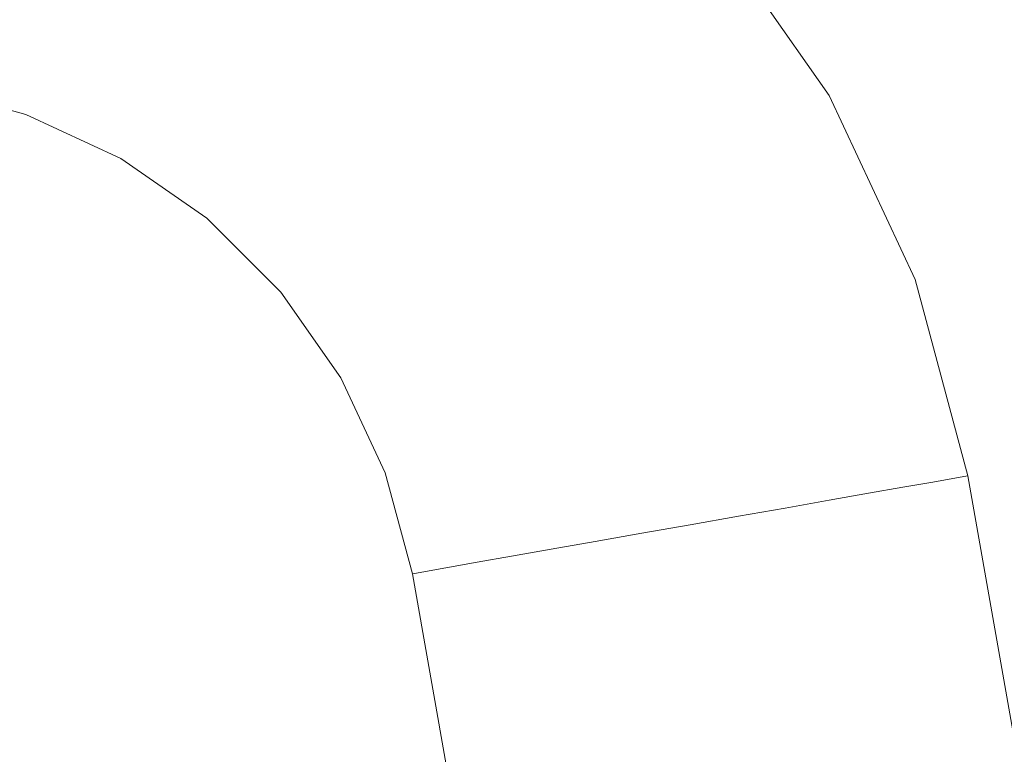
# Model space of a CAD drawing. Header units: millimetres. Extents: x -30280 to 309309, y -17460 to 4378.
# Tile 793 of 1056: x 249905 to 249933, y -13039 to -13019. Entities that reach past the tile are written whole.
import ezdxf

# ---------------------------------------------------------------- set-up
doc = ezdxf.new("R2010")
doc.units = ezdxf.units.MM
doc.header["$MEASUREMENT"] = 0
doc.linetypes.add('Wipeout_Contour', pattern=[1000, 0, -1000])
for name, color, linetype in [('Nuevo_08_E_Envans secs', 7, 'Continuous'), ('Nuevo_09_EI_Mobiliari general', 7, 'Continuous'), ('Nuevo_Ventanas Archicad', 7, 'Continuous')]:
    doc.layers.add(name, color=color, linetype=linetype)
doc.layers.add('Nuevo_09_EI_Mobiliari general_Pluma_Nº__1', color=7, linetype='Continuous', lineweight=5)

# ---------------------------------------------------------------- blocks, each defined once
blk = doc.blocks.new('Elem Sección_541_6', base_point=(235890.588, -13459.976))
at = {"color": 254, "linetype": 'Wipeout_Contour', "lineweight": 0, "ltscale": 1517989.291840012}
blk.add_wipeout([(248979.884, -11359.976), (254508.641, -11359.976), (254508.641, -13457.976), (254654.197, -13457.976), (254654.197, -11012.976), (248979.884, -11012.976)], dxfattribs=at).dxf.layer = 'Nuevo_08_E_Envans secs'
blk = doc.blocks.new('Elem Sección_543_6', base_point=(235890.588, -13459.976))
at = {"color": 254, "linetype": 'Wipeout_Contour', "lineweight": 0, "ltscale": 31165908.05935061}
blk.add_wipeout([(253368.641, -11399.976), (248979.884, -11399.976), (248979.884, -13305.666), (249022.416, -13068.118), (249023.053, -13065.78), (249026.984, -13043.488), (249005.387, -13043.488), (249005.387, -12987.919), (249005.459, -12987.919), (249019.024, -12561.809), (249441.751, -12561.809), (249455.316, -12987.919), (249455.387, -12987.919), (249455.387, -13043.488), (249433.791, -13043.488), (249437.722, -13065.78), (249438.358, -13068.118), (249480.387, -13302.855), (249522.416, -13068.119), (249523.053, -13065.78), (249526.984, -13043.488), (249505.387, -13043.488), (249505.387, -12987.919), (249505.459, -12987.919), (249519.024, -12561.809), (249941.751, -12561.809), (249955.316, -12987.919), (249955.387, -12987.919), (249955.387, -13043.488), (249933.791, -13043.488), (249937.722, -13065.78), (249938.358, -13068.119), (249980.387, -13302.855), (250022.416, -13068.119), (250023.053, -13065.78), (250026.984, -13043.488), (250005.387, -13043.488), (250005.387, -12987.919), (250005.459, -12987.919), (250019.024, -12561.81), (250441.751, -12561.81), (250455.316, -12987.919), (250455.387, -12987.919), (250455.387, -13043.488), (250433.791, -13043.488), (250437.722, -13065.78), (250438.358, -13068.119), (250480.387, -13302.855), (250522.416, -13068.119), (250523.053, -13065.78), (250526.984, -13043.488), (250505.387, -13043.488), (250505.387, -12987.919), (250505.459, -12987.919), (250519.024, -12561.81), (250941.751, -12561.81), (250955.316, -12987.919), (250955.387, -12987.919), (250955.387, -13043.488), (250933.791, -13043.488), (250937.722, -13065.78), (250938.358, -13068.119), (250980.387, -13302.855), (251022.416, -13068.119), (251023.053, -13065.78), (251026.984, -13043.488), (251005.387, -13043.488), (251005.387, -12987.919), (251005.459, -12987.919), (251019.024, -12561.81), (251441.751, -12561.81), (251455.316, -12987.919), (251455.387, -12987.919), (251455.387, -13043.488), (251433.791, -13043.488), (251437.722, -13065.78), (251438.358, -13068.119), (251480.387, -13302.855), (251522.416, -13068.119), (251523.053, -13065.78), (251526.984, -13043.488), (251505.387, -13043.488), (251505.387, -12987.919), (251505.459, -12987.919), (251519.024, -12561.81), (251941.751, -12561.81), (251955.316, -12987.919), (251955.387, -12987.919), (251955.387, -13043.488), (251933.791, -13043.488), (251937.722, -13065.78), (251938.358, -13068.119), (251980.387, -13302.855), (252022.416, -13068.119), (252023.053, -13065.78), (252026.984, -13043.488), (252005.387, -13043.488), (252005.387, -12987.919), (252005.459, -12987.919), (252019.024, -12561.81), (252441.751, -12561.81), (252455.316, -12987.919), (252455.387, -12987.919), (252455.387, -13043.488), (252433.791, -13043.488), (252437.722, -13065.78), (252438.358, -13068.119), (252480.387, -13302.855), (252522.416, -13068.119), (252523.053, -13065.78), (252526.984, -13043.488), (252505.387, -13043.488), (252505.387, -12987.919), (252505.459, -12987.919), (252519.024, -12561.81), (252941.751, -12561.81), (252955.316, -12987.919), (252955.387, -12987.919), (252955.387, -13043.488), (252933.791, -13043.488), (252937.722, -13065.78), (252938.358, -13068.119), (252999.567, -13409.976), (253368.641, -13409.976)], dxfattribs=at).dxf.layer = 'Nuevo_Ventanas Archicad'
blk = doc.blocks.new('Elem Sección_575_6', base_point=(235890.588, -13459.976))
at = {"color": 254, "linetype": 'Wipeout_Contour', "lineweight": 0, "ltscale": 9752827.254525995}
blk.add_wipeout([(249544.853, -13034.287), (249543.278, -13043.221), (249543.407, -13043.221), (249543.735, -13043.071), (249549.285, -13041.62), (249554.944, -13041.147), (249554.944, -13041.12), (249730.387, -13041.603), (249823.63, -13041.346), (249905.831, -13041.12), (249905.831, -13041.147), (249911.49, -13041.62), (249917.04, -13043.071), (249917.368, -13043.221), (249917.497, -13043.221), (249915.922, -13034.287), (249915.153, -13031.419), (249913.897, -13028.729), (249912.191, -13026.298), (249910.089, -13024.201), (249907.654, -13022.502), (249904.961, -13021.252), (249902.091, -13020.49), (249899.133, -13020.239), (249899.133, -13020.217), (249743.579, -13020.652), (249743.579, -13020.725), (249730.387, -13020.689), (249717.196, -13020.725), (249717.196, -13020.652), (249561.642, -13020.217), (249561.642, -13020.239), (249558.684, -13020.49), (249555.814, -13021.252), (249553.12, -13022.502), (249550.685, -13024.201), (249548.583, -13026.298), (249546.878, -13028.729), (249545.622, -13031.419)], dxfattribs=at).dxf.layer = 'Nuevo_09_EI_Mobiliari general'
at = {"color": 254, "linetype": 'Wipeout_Contour', "lineweight": 0, "ltscale": 2502698.852213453}
blk.add_wipeout([(249955.387, -13007.674), (249913.566, -13007.674), (249915.63, -13008.632), (249920.357, -13011.93), (249924.437, -13016.001), (249927.747, -13020.719), (249930.186, -13025.942), (249931.679, -13031.509), (249933.744, -13043.221), (249955.387, -13043.221)], dxfattribs=at).dxf.layer = 'Nuevo_09_EI_Mobiliari general'
at = {"color": 254, "linetype": 'Wipeout_Contour', "lineweight": 0, "ltscale": 1001201.294196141}
blk.add_wipeout([(249980.387, -13345.819), (249925.168, -13032.657), (249923.8, -13032.898), (249980.387, -13353.819)], dxfattribs=at).dxf.layer = 'Nuevo_09_EI_Mobiliari general'
at = {"color": 254, "linetype": 'Wipeout_Contour', "lineweight": 0, "ltscale": 1001197.6310739}
blk.add_wipeout([(249980.387, -13353.819), (249923.8, -13032.898), (249922.432, -13033.139), (249978.977, -13353.819)], dxfattribs=at).dxf.layer = 'Nuevo_09_EI_Mobiliari general'
at = {"color": 254, "linetype": 'Wipeout_Contour', "lineweight": 0, "ltscale": 1001192.19044396}
blk.add_wipeout([(249978.977, -13353.819), (249922.432, -13033.139), (249921.106, -13033.373), (249977.609, -13353.819)], dxfattribs=at).dxf.layer = 'Nuevo_09_EI_Mobiliari general'
at = {"color": 254, "linetype": 'Wipeout_Contour', "lineweight": 0, "ltscale": 1001186.999032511}
blk.add_wipeout([(249977.609, -13353.819), (249921.106, -13033.373), (249919.861, -13033.593), (249976.326, -13353.819)], dxfattribs=at).dxf.layer = 'Nuevo_09_EI_Mobiliari general'
at = {"color": 254, "linetype": 'Wipeout_Contour', "lineweight": 0, "ltscale": 1001182.214577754}
blk.add_wipeout([(249919.861, -13033.593), (249918.736, -13033.791), (249975.166, -13353.819), (249976.326, -13353.819)], dxfattribs=at).dxf.layer = 'Nuevo_09_EI_Mobiliari general'
at = {"color": 254, "linetype": 'Wipeout_Contour', "lineweight": 0, "ltscale": 1001177.982440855}
blk.add_wipeout([(249918.736, -13033.791), (249917.765, -13033.962), (249974.164, -13353.819), (249975.166, -13353.819)], dxfattribs=at).dxf.layer = 'Nuevo_09_EI_Mobiliari general'
at = {"color": 254, "linetype": 'Wipeout_Contour', "lineweight": 0, "ltscale": 1001174.431246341}
blk.add_wipeout([(249974.164, -13353.819), (249917.765, -13033.962), (249916.977, -13034.101), (249973.352, -13353.819)], dxfattribs=at).dxf.layer = 'Nuevo_09_EI_Mobiliari general'
at = {"color": 254, "linetype": 'Wipeout_Contour', "lineweight": 0, "ltscale": 1001171.66888103}
blk.add_wipeout([(249916.977, -13034.101), (249916.397, -13034.203), (249972.754, -13353.819), (249973.352, -13353.819)], dxfattribs=at).dxf.layer = 'Nuevo_09_EI_Mobiliari general'
at = {"color": 254, "linetype": 'Wipeout_Contour', "lineweight": 0, "ltscale": 1001169.779231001}
blk.add_wipeout([(249972.754, -13353.819), (249916.397, -13034.203), (249916.042, -13034.266), (249972.387, -13353.819)], dxfattribs=at).dxf.layer = 'Nuevo_09_EI_Mobiliari general'
at = {"color": 254, "linetype": 'Wipeout_Contour', "lineweight": 0, "ltscale": 1001168.819771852}
blk.add_wipeout([(249916.042, -13034.266), (249915.922, -13034.287), (249972.264, -13353.819), (249972.387, -13353.819)], dxfattribs=at).dxf.layer = 'Nuevo_09_EI_Mobiliari general'
at = {"color": 254, "linetype": 'Wipeout_Contour', "lineweight": 0, "ltscale": 1001210.993019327}
blk.add_wipeout([(249931.559, -13031.53), (249980.387, -13308.449), (249980.387, -13307.749), (249931.679, -13031.509)], dxfattribs=at).dxf.layer = 'Nuevo_09_EI_Mobiliari general'
at = {"color": 254, "linetype": 'Wipeout_Contour', "lineweight": 0, "ltscale": 1001210.665586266}
blk.add_wipeout([(249931.559, -13031.53), (249931.204, -13031.593), (249980.387, -13310.527), (249980.387, -13308.449)], dxfattribs=at).dxf.layer = 'Nuevo_09_EI_Mobiliari general'
at = {"color": 254, "linetype": 'Wipeout_Contour', "lineweight": 0, "ltscale": 1001210.025942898}
blk.add_wipeout([(249980.387, -13310.527), (249931.204, -13031.593), (249930.623, -13031.695), (249980.387, -13313.921)], dxfattribs=at).dxf.layer = 'Nuevo_09_EI_Mobiliari general'
at = {"color": 254, "linetype": 'Wipeout_Contour', "lineweight": 0, "ltscale": 1001080.938135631}
blk.add_wipeout([(249930.072, -13025.983), (249931.559, -13031.53), (249931.679, -13031.509), (249930.186, -13025.942)], dxfattribs=at).dxf.layer = 'Nuevo_09_EI_Mobiliari general'
at = {"color": 254, "linetype": 'Wipeout_Contour', "lineweight": 0, "ltscale": 1001209.093651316}
blk.add_wipeout([(249930.623, -13031.695), (249929.836, -13031.834), (249980.387, -13318.527), (249980.387, -13313.921)], dxfattribs=at).dxf.layer = 'Nuevo_09_EI_Mobiliari general'
at = {"color": 254, "linetype": 'Wipeout_Contour', "lineweight": 0, "ltscale": 1001071.979579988}
blk.add_wipeout([(249927.642, -13020.78), (249930.072, -13025.983), (249930.186, -13025.942), (249927.747, -13020.719)], dxfattribs=at).dxf.layer = 'Nuevo_09_EI_Mobiliari general'
at = {"color": 254, "linetype": 'Wipeout_Contour', "lineweight": 0, "ltscale": 1001207.897179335}
blk.add_wipeout([(249928.864, -13032.005), (249980.387, -13324.206), (249980.387, -13318.527), (249929.836, -13031.834)], dxfattribs=at).dxf.layer = 'Nuevo_09_EI_Mobiliari general'
at = {"color": 254, "linetype": 'Wipeout_Contour', "lineweight": 0, "ltscale": 1001059.486471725}
blk.add_wipeout([(249924.344, -13016.079), (249927.642, -13020.78), (249927.747, -13020.719), (249924.437, -13016.001)], dxfattribs=at).dxf.layer = 'Nuevo_09_EI_Mobiliari general'
at = {"color": 254, "linetype": 'Wipeout_Contour', "lineweight": 0, "ltscale": 1001080.029803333}
blk.add_wipeout([(249930.072, -13025.983), (249929.733, -13026.107), (249931.204, -13031.593), (249931.559, -13031.53)], dxfattribs=at).dxf.layer = 'Nuevo_09_EI_Mobiliari general'
at = {"color": 254, "linetype": 'Wipeout_Contour', "lineweight": 0, "ltscale": 1001206.472987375}
blk.add_wipeout([(249980.387, -13324.206), (249928.864, -13032.005), (249927.74, -13032.203), (249980.387, -13330.784)], dxfattribs=at).dxf.layer = 'Nuevo_09_EI_Mobiliari general'
at = {"layer": 'Nuevo_09_EI_Mobiliari general_Pluma_Nº__1', "color": 7, "linetype": 'Continuous', "lineweight": 5}
blk.add_line((249931.679, -13031.509), (249931.559, -13031.53), dxfattribs=at)
at = {"color": 254, "linetype": 'Wipeout_Contour', "lineweight": 0, "ltscale": 1001071.137519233}
blk.add_wipeout([(249927.642, -13020.78), (249927.33, -13020.961), (249929.733, -13026.107), (249930.072, -13025.983)], dxfattribs=at).dxf.layer = 'Nuevo_09_EI_Mobiliari general'
at = {"color": 254, "linetype": 'Wipeout_Contour', "lineweight": 0, "ltscale": 1001204.864454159}
blk.add_wipeout([(249927.74, -13032.203), (249926.495, -13032.423), (249980.387, -13338.062), (249980.387, -13330.784)], dxfattribs=at).dxf.layer = 'Nuevo_09_EI_Mobiliari general'
at = {"color": 254, "linetype": 'Wipeout_Contour', "lineweight": 0, "ltscale": 1001058.736237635}
blk.add_wipeout([(249924.344, -13016.079), (249924.068, -13016.311), (249927.33, -13020.961), (249927.642, -13020.78)], dxfattribs=at).dxf.layer = 'Nuevo_09_EI_Mobiliari general'
at = {"color": 254, "linetype": 'Wipeout_Contour', "lineweight": 0, "ltscale": 1001078.233730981}
blk.add_wipeout([(249929.733, -13026.107), (249929.179, -13026.309), (249930.623, -13031.695), (249931.204, -13031.593)], dxfattribs=at).dxf.layer = 'Nuevo_09_EI_Mobiliari general'
at = {"color": 254, "linetype": 'Wipeout_Contour', "lineweight": 0, "ltscale": 1001203.120513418}
blk.add_wipeout([(249925.168, -13032.657), (249980.387, -13345.819), (249980.387, -13338.062), (249926.495, -13032.423)], dxfattribs=at).dxf.layer = 'Nuevo_09_EI_Mobiliari general'
at = {"layer": 'Nuevo_09_EI_Mobiliari general_Pluma_Nº__1', "color": 7, "linetype": 'Continuous', "lineweight": 5}
for p, q in [((249931.559, -13031.53), (249931.204, -13031.593)), ((249980.387, -13307.749), (249931.679, -13031.509))]:
    blk.add_line(p, q, dxfattribs=at)
at = {"color": 254, "linetype": 'Wipeout_Contour', "lineweight": 0, "ltscale": 1001069.471637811}
blk.add_wipeout([(249927.33, -13020.961), (249926.82, -13021.256), (249929.179, -13026.309), (249929.733, -13026.107)], dxfattribs=at).dxf.layer = 'Nuevo_09_EI_Mobiliari general'
at = {"color": 254, "linetype": 'Wipeout_Contour', "lineweight": 0, "ltscale": 1001057.251099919}
blk.add_wipeout([(249924.068, -13016.311), (249923.617, -13016.691), (249926.82, -13021.256), (249927.33, -13020.961)], dxfattribs=at).dxf.layer = 'Nuevo_09_EI_Mobiliari general'
at = {"color": 254, "linetype": 'Wipeout_Contour', "lineweight": 0, "ltscale": 1001075.605000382}
blk.add_wipeout([(249929.179, -13026.309), (249928.427, -13026.582), (249929.836, -13031.834), (249930.623, -13031.695)], dxfattribs=at).dxf.layer = 'Nuevo_09_EI_Mobiliari general'
at = {"layer": 'Nuevo_09_EI_Mobiliari general_Pluma_Nº__1', "color": 7, "linetype": 'Continuous', "lineweight": 5}
for p, q in [((249931.679, -13031.509), (249930.186, -13025.942)), ((249931.204, -13031.593), (249930.623, -13031.695))]:
    blk.add_line(p, q, dxfattribs=at)
at = {"color": 254, "linetype": 'Wipeout_Contour', "lineweight": 0, "ltscale": 1001067.032888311}
blk.add_wipeout([(249926.82, -13021.256), (249926.127, -13021.656), (249928.427, -13026.582), (249929.179, -13026.309)], dxfattribs=at).dxf.layer = 'Nuevo_09_EI_Mobiliari general'
at = {"color": 254, "linetype": 'Wipeout_Contour', "lineweight": 0, "ltscale": 1001055.076441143}
blk.add_wipeout([(249923.617, -13016.691), (249923.005, -13017.205), (249926.127, -13021.656), (249926.82, -13021.256)], dxfattribs=at).dxf.layer = 'Nuevo_09_EI_Mobiliari general'
at = {"color": 254, "linetype": 'Wipeout_Contour', "lineweight": 0, "ltscale": 1001072.223827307}
blk.add_wipeout([(249927.501, -13026.92), (249928.864, -13032.005), (249929.836, -13031.834), (249928.427, -13026.582)], dxfattribs=at).dxf.layer = 'Nuevo_09_EI_Mobiliari general'
at = {"layer": 'Nuevo_09_EI_Mobiliari general_Pluma_Nº__1', "color": 7, "linetype": 'Continuous', "lineweight": 5}
blk.add_line((249930.623, -13031.695), (249929.836, -13031.834), dxfattribs=at)
at = {"color": 254, "linetype": 'Wipeout_Contour', "lineweight": 0, "ltscale": 1001063.895636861}
blk.add_wipeout([(249925.274, -13022.15), (249927.501, -13026.92), (249928.427, -13026.582), (249926.127, -13021.656)], dxfattribs=at).dxf.layer = 'Nuevo_09_EI_Mobiliari general'
at = {"layer": 'Nuevo_09_EI_Mobiliari general_Pluma_Nº__1', "color": 7, "linetype": 'Continuous', "lineweight": 5}
blk.add_line((249930.186, -13025.942), (249927.747, -13020.719), dxfattribs=at)
at = {"color": 254, "linetype": 'Wipeout_Contour', "lineweight": 0, "ltscale": 1001052.278556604}
blk.add_wipeout([(249922.25, -13017.84), (249925.274, -13022.15), (249926.127, -13021.656), (249923.005, -13017.205)], dxfattribs=at).dxf.layer = 'Nuevo_09_EI_Mobiliari general'
at = {"color": 254, "linetype": 'Wipeout_Contour', "lineweight": 0, "ltscale": 1001068.193185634}
blk.add_wipeout([(249927.501, -13026.92), (249926.428, -13027.311), (249927.74, -13032.203), (249928.864, -13032.005)], dxfattribs=at).dxf.layer = 'Nuevo_09_EI_Mobiliari general'
at = {"layer": 'Nuevo_09_EI_Mobiliari general_Pluma_Nº__1', "color": 7, "linetype": 'Continuous', "lineweight": 5}
blk.add_line((249929.836, -13031.834), (249928.864, -13032.005), dxfattribs=at)
at = {"color": 254, "linetype": 'Wipeout_Contour', "lineweight": 0, "ltscale": 1001060.155416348}
blk.add_wipeout([(249925.274, -13022.15), (249924.285, -13022.722), (249926.428, -13027.311), (249927.501, -13026.92)], dxfattribs=at).dxf.layer = 'Nuevo_09_EI_Mobiliari general'
at = {"color": 254, "linetype": 'Wipeout_Contour', "lineweight": 0, "ltscale": 1001048.942640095}
blk.add_wipeout([(249922.25, -13017.84), (249921.376, -13018.575), (249924.285, -13022.722), (249925.274, -13022.15)], dxfattribs=at).dxf.layer = 'Nuevo_09_EI_Mobiliari general'
at = {"color": 254, "linetype": 'Wipeout_Contour', "lineweight": 0, "ltscale": 1001063.635711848}
blk.add_wipeout([(249926.428, -13027.311), (249925.24, -13027.744), (249926.495, -13032.423), (249927.74, -13032.203)], dxfattribs=at).dxf.layer = 'Nuevo_09_EI_Mobiliari general'
at = {"layer": 'Nuevo_09_EI_Mobiliari general_Pluma_Nº__1', "color": 7, "linetype": 'Continuous', "lineweight": 5}
for p, q in [((249927.747, -13020.719), (249924.437, -13016.001)), ((249928.864, -13032.005), (249927.74, -13032.203))]:
    blk.add_line(p, q, dxfattribs=at)
at = {"color": 254, "linetype": 'Wipeout_Contour', "lineweight": 0, "ltscale": 1001034.89790866}
blk.add_wipeout([(249918.523, -13014.122), (249917.79, -13014.998), (249921.376, -13018.575), (249922.25, -13017.84)], dxfattribs=at).dxf.layer = 'Nuevo_09_EI_Mobiliari general'
at = {"color": 254, "linetype": 'Wipeout_Contour', "lineweight": 0, "ltscale": 1001055.926031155}
blk.add_wipeout([(249924.285, -13022.722), (249923.191, -13023.354), (249925.24, -13027.744), (249926.428, -13027.311)], dxfattribs=at).dxf.layer = 'Nuevo_09_EI_Mobiliari general'
at = {"color": 254, "linetype": 'Wipeout_Contour', "lineweight": 0, "ltscale": 1001045.170194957}
blk.add_wipeout([(249921.376, -13018.575), (249920.409, -13019.388), (249923.191, -13023.354), (249924.285, -13022.722)], dxfattribs=at).dxf.layer = 'Nuevo_09_EI_Mobiliari general'
at = {"color": 254, "linetype": 'Wipeout_Contour', "lineweight": 0, "ltscale": 1001058.689997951}
blk.add_wipeout([(249925.24, -13027.744), (249923.975, -13028.205), (249925.168, -13032.657), (249926.495, -13032.423)], dxfattribs=at).dxf.layer = 'Nuevo_09_EI_Mobiliari general'
at = {"layer": 'Nuevo_09_EI_Mobiliari general_Pluma_Nº__1', "color": 7, "linetype": 'Continuous', "lineweight": 5}
blk.add_line((249927.74, -13032.203), (249926.495, -13032.423), dxfattribs=at)
at = {"color": 254, "linetype": 'Wipeout_Contour', "lineweight": 0, "ltscale": 1001031.697438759}
blk.add_wipeout([(249917.79, -13014.998), (249916.979, -13015.967), (249920.409, -13019.388), (249921.376, -13018.575)], dxfattribs=at).dxf.layer = 'Nuevo_09_EI_Mobiliari general'
at = {"color": 254, "linetype": 'Wipeout_Contour', "lineweight": 0, "ltscale": 1001051.336104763}
blk.add_wipeout([(249923.191, -13023.354), (249922.025, -13024.029), (249923.975, -13028.205), (249925.24, -13027.744)], dxfattribs=at).dxf.layer = 'Nuevo_09_EI_Mobiliari general'
at = {"color": 254, "linetype": 'Wipeout_Contour', "lineweight": 0, "ltscale": 1001041.075948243}
blk.add_wipeout([(249920.409, -13019.388), (249919.378, -13020.255), (249922.025, -13024.029), (249923.191, -13023.354)], dxfattribs=at).dxf.layer = 'Nuevo_09_EI_Mobiliari general'
at = {"color": 254, "linetype": 'Wipeout_Contour', "lineweight": 0, "ltscale": 1001053.506390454}
blk.add_wipeout([(249923.975, -13028.205), (249922.669, -13028.68), (249923.8, -13032.898), (249925.168, -13032.657)], dxfattribs=at).dxf.layer = 'Nuevo_09_EI_Mobiliari general'
at = {"layer": 'Nuevo_09_EI_Mobiliari general_Pluma_Nº__1', "color": 7, "linetype": 'Continuous', "lineweight": 5}
blk.add_line((249926.495, -13032.423), (249925.168, -13032.657), dxfattribs=at)
at = {"color": 254, "linetype": 'Wipeout_Contour', "lineweight": 0, "ltscale": 1001028.223734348}
blk.add_wipeout([(249916.979, -13015.967), (249916.115, -13017), (249919.378, -13020.255), (249920.409, -13019.388)], dxfattribs=at).dxf.layer = 'Nuevo_09_EI_Mobiliari general'
at = {"color": 254, "linetype": 'Wipeout_Contour', "lineweight": 0, "ltscale": 1001046.525172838}
blk.add_wipeout([(249922.025, -13024.029), (249920.822, -13024.724), (249922.669, -13028.68), (249923.975, -13028.205)], dxfattribs=at).dxf.layer = 'Nuevo_09_EI_Mobiliari general'
at = {"color": 254, "linetype": 'Wipeout_Contour', "lineweight": 0, "ltscale": 1001036.784361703}
blk.add_wipeout([(249919.378, -13020.255), (249918.314, -13021.149), (249920.822, -13024.724), (249922.025, -13024.029)], dxfattribs=at).dxf.layer = 'Nuevo_09_EI_Mobiliari general'
at = {"color": 254, "linetype": 'Wipeout_Contour', "lineweight": 0, "ltscale": 1001048.2424267}
blk.add_wipeout([(249922.669, -13028.68), (249921.364, -13029.156), (249922.432, -13033.139), (249923.8, -13032.898)], dxfattribs=at).dxf.layer = 'Nuevo_09_EI_Mobiliari general'
at = {"layer": 'Nuevo_09_EI_Mobiliari general_Pluma_Nº__1', "color": 7, "linetype": 'Continuous', "lineweight": 5}
blk.add_line((249925.168, -13032.657), (249923.8, -13032.898), dxfattribs=at)
at = {"color": 254, "linetype": 'Wipeout_Contour', "lineweight": 0, "ltscale": 1001024.582385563}
blk.add_wipeout([(249916.115, -13017), (249915.223, -13018.066), (249918.314, -13021.149), (249919.378, -13020.255)], dxfattribs=at).dxf.layer = 'Nuevo_09_EI_Mobiliari general'
at = {"color": 254, "linetype": 'Wipeout_Contour', "lineweight": 0, "ltscale": 1001041.639442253}
blk.add_wipeout([(249920.822, -13024.724), (249919.619, -13025.419), (249921.364, -13029.156), (249922.669, -13028.68)], dxfattribs=at).dxf.layer = 'Nuevo_09_EI_Mobiliari general'
at = {"color": 254, "linetype": 'Wipeout_Contour', "lineweight": 0, "ltscale": 1001032.425844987}
blk.add_wipeout([(249918.314, -13021.149), (249917.251, -13022.043), (249919.619, -13025.419), (249920.822, -13024.724)], dxfattribs=at).dxf.layer = 'Nuevo_09_EI_Mobiliari general'
at = {"color": 254, "linetype": 'Wipeout_Contour', "lineweight": 0, "ltscale": 1001043.0580482}
blk.add_wipeout([(249921.364, -13029.156), (249920.099, -13029.617), (249921.106, -13033.373), (249922.432, -13033.139)], dxfattribs=at).dxf.layer = 'Nuevo_09_EI_Mobiliari general'
at = {"layer": 'Nuevo_09_EI_Mobiliari general_Pluma_Nº__1', "color": 7, "linetype": 'Continuous', "lineweight": 5}
blk.add_line((249923.8, -13032.898), (249922.432, -13033.139), dxfattribs=at)
at = {"color": 254, "linetype": 'Wipeout_Contour', "lineweight": 0, "ltscale": 1001020.884024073}
blk.add_wipeout([(249915.223, -13018.066), (249914.332, -13019.131), (249917.251, -13022.043), (249918.314, -13021.149)], dxfattribs=at).dxf.layer = 'Nuevo_09_EI_Mobiliari general'
at = {"color": 254, "linetype": 'Wipeout_Contour', "lineweight": 0, "ltscale": 1001036.827344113}
blk.add_wipeout([(249919.619, -13025.419), (249918.453, -13026.094), (249920.099, -13029.617), (249921.364, -13029.156)], dxfattribs=at).dxf.layer = 'Nuevo_09_EI_Mobiliari general'
at = {"color": 254, "linetype": 'Wipeout_Contour', "lineweight": 0, "ltscale": 1001007.366682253}
blk.add_wipeout([(249911.642, -13015.567), (249910.95, -13016.771), (249914.332, -13019.131), (249915.223, -13018.066)], dxfattribs=at).dxf.layer = 'Nuevo_09_EI_Mobiliari general'
at = {"color": 254, "linetype": 'Wipeout_Contour', "lineweight": 0, "ltscale": 1001028.132785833}
blk.add_wipeout([(249917.251, -13022.043), (249916.22, -13022.91), (249918.453, -13026.094), (249919.619, -13025.419)], dxfattribs=at).dxf.layer = 'Nuevo_09_EI_Mobiliari general'
at = {"color": 254, "linetype": 'Wipeout_Contour', "lineweight": 0, "ltscale": 1001038.110736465}
blk.add_wipeout([(249920.099, -13029.617), (249918.911, -13030.05), (249919.861, -13033.593), (249921.106, -13033.373)], dxfattribs=at).dxf.layer = 'Nuevo_09_EI_Mobiliari general'
at = {"layer": 'Nuevo_09_EI_Mobiliari general_Pluma_Nº__1', "color": 7, "linetype": 'Continuous', "lineweight": 5}
blk.add_line((249922.432, -13033.139), (249921.106, -13033.373), dxfattribs=at)
at = {"color": 254, "linetype": 'Wipeout_Contour', "lineweight": 0, "ltscale": 1001017.240952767}
blk.add_wipeout([(249914.332, -13019.131), (249913.467, -13020.164), (249916.22, -13022.91), (249917.251, -13022.043)], dxfattribs=at).dxf.layer = 'Nuevo_09_EI_Mobiliari general'
at = {"color": 254, "linetype": 'Wipeout_Contour', "lineweight": 0, "ltscale": 1001032.235015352}
blk.add_wipeout([(249918.453, -13026.094), (249917.359, -13026.726), (249918.911, -13030.05), (249920.099, -13029.617)], dxfattribs=at).dxf.layer = 'Nuevo_09_EI_Mobiliari general'
at = {"color": 254, "linetype": 'Wipeout_Contour', "lineweight": 0, "ltscale": 1001004.484742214}
blk.add_wipeout([(249910.95, -13016.771), (249910.278, -13017.939), (249913.467, -13020.164), (249914.332, -13019.131)], dxfattribs=at).dxf.layer = 'Nuevo_09_EI_Mobiliari general'
at = {"color": 254, "linetype": 'Wipeout_Contour', "lineweight": 0, "ltscale": 1001024.035517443}
blk.add_wipeout([(249916.22, -13022.91), (249915.253, -13023.724), (249917.359, -13026.726), (249918.453, -13026.094)], dxfattribs=at).dxf.layer = 'Nuevo_09_EI_Mobiliari general'
at = {"color": 254, "linetype": 'Wipeout_Contour', "lineweight": 0, "ltscale": 1001033.550717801}
blk.add_wipeout([(249918.911, -13030.05), (249917.838, -13030.441), (249918.736, -13033.791), (249919.861, -13033.593)], dxfattribs=at).dxf.layer = 'Nuevo_09_EI_Mobiliari general'
at = {"layer": 'Nuevo_09_EI_Mobiliari general_Pluma_Nº__1', "color": 7, "linetype": 'Continuous', "lineweight": 5}
blk.add_line((249921.106, -13033.373), (249919.861, -13033.593), dxfattribs=at)
at = {"color": 254, "linetype": 'Wipeout_Contour', "lineweight": 0, "ltscale": 1001013.763723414}
blk.add_wipeout([(249913.467, -13020.164), (249912.656, -13021.133), (249915.253, -13023.724), (249916.22, -13022.91)], dxfattribs=at).dxf.layer = 'Nuevo_09_EI_Mobiliari general'
at = {"color": 254, "linetype": 'Wipeout_Contour', "lineweight": 0, "ltscale": 1001028.001845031}
blk.add_wipeout([(249917.359, -13026.726), (249916.37, -13027.298), (249917.838, -13030.441), (249918.911, -13030.05)], dxfattribs=at).dxf.layer = 'Nuevo_09_EI_Mobiliari general'
at = {"color": 254, "linetype": 'Wipeout_Contour', "lineweight": 0, "ltscale": 1001001.733620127}
blk.add_wipeout([(249910.278, -13017.939), (249909.648, -13019.034), (249912.656, -13021.133), (249913.467, -13020.164)], dxfattribs=at).dxf.layer = 'Nuevo_09_EI_Mobiliari general'
at = {"color": 254, "linetype": 'Wipeout_Contour', "lineweight": 0, "ltscale": 1001020.258345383}
blk.add_wipeout([(249915.253, -13023.724), (249914.379, -13024.459), (249916.37, -13027.298), (249917.359, -13026.726)], dxfattribs=at).dxf.layer = 'Nuevo_09_EI_Mobiliari general'
at = {"color": 254, "linetype": 'Wipeout_Contour', "lineweight": 0, "ltscale": 1001029.516379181}
blk.add_wipeout([(249916.911, -13030.778), (249917.765, -13033.962), (249918.736, -13033.791), (249917.838, -13030.441)], dxfattribs=at).dxf.layer = 'Nuevo_09_EI_Mobiliari general'
at = {"layer": 'Nuevo_09_EI_Mobiliari general_Pluma_Nº__1', "color": 7, "linetype": 'Continuous', "lineweight": 5}
blk.add_line((249919.861, -13033.593), (249918.736, -13033.791), dxfattribs=at)
at = {"color": 254, "linetype": 'Wipeout_Contour', "lineweight": 0, "ltscale": 1000988.312543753}
blk.add_wipeout([(249906.751, -13016.302), (249906.321, -13017.491), (249909.648, -13019.034), (249910.278, -13017.939)], dxfattribs=at).dxf.layer = 'Nuevo_09_EI_Mobiliari general'
at = {"color": 254, "linetype": 'Wipeout_Contour', "lineweight": 0, "ltscale": 1001010.557767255}
blk.add_wipeout([(249912.656, -13021.133), (249911.923, -13022.009), (249914.379, -13024.459), (249915.253, -13023.724)], dxfattribs=at).dxf.layer = 'Nuevo_09_EI_Mobiliari general'
at = {"color": 254, "linetype": 'Wipeout_Contour', "lineweight": 0, "ltscale": 1001024.256218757}
blk.add_wipeout([(249915.517, -13027.792), (249916.911, -13030.778), (249917.838, -13030.441), (249916.37, -13027.298)], dxfattribs=at).dxf.layer = 'Nuevo_09_EI_Mobiliari general'
at = {"color": 254, "linetype": 'Wipeout_Contour', "lineweight": 0, "ltscale": 1000999.196654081}
blk.add_wipeout([(249909.648, -13019.034), (249909.079, -13020.025), (249911.923, -13022.009), (249912.656, -13021.133)], dxfattribs=at).dxf.layer = 'Nuevo_09_EI_Mobiliari general'
at = {"color": 254, "linetype": 'Wipeout_Contour', "lineweight": 0, "ltscale": 1001016.915755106}
blk.add_wipeout([(249913.624, -13025.094), (249915.517, -13027.792), (249916.37, -13027.298), (249914.379, -13024.459)], dxfattribs=at).dxf.layer = 'Nuevo_09_EI_Mobiliari general'
at = {"color": 254, "linetype": 'Wipeout_Contour', "lineweight": 0, "ltscale": 1001026.130026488}
blk.add_wipeout([(249916.911, -13030.778), (249916.16, -13031.052), (249916.977, -13034.101), (249917.765, -13033.962)], dxfattribs=at).dxf.layer = 'Nuevo_09_EI_Mobiliari general'
at = {"layer": 'Nuevo_09_EI_Mobiliari general_Pluma_Nº__1', "color": 7, "linetype": 'Continuous', "lineweight": 5}
blk.add_line((249918.736, -13033.791), (249917.765, -13033.962), dxfattribs=at)
at = {"color": 254, "linetype": 'Wipeout_Contour', "lineweight": 0, "ltscale": 1000986.521919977}
blk.add_wipeout([(249906.321, -13017.491), (249905.933, -13018.565), (249909.079, -13020.025), (249909.648, -13019.034)], dxfattribs=at).dxf.layer = 'Nuevo_09_EI_Mobiliari general'
at = {"color": 254, "linetype": 'Wipeout_Contour', "lineweight": 0, "ltscale": 1001007.720183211}
blk.add_wipeout([(249911.29, -13022.766), (249913.624, -13025.094), (249914.379, -13024.459), (249911.923, -13022.009)], dxfattribs=at).dxf.layer = 'Nuevo_09_EI_Mobiliari general'
at = {"color": 254, "linetype": 'Wipeout_Contour', "lineweight": 0, "ltscale": 1001021.111587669}
blk.add_wipeout([(249915.517, -13027.792), (249914.824, -13028.192), (249916.16, -13031.052), (249916.911, -13030.778)], dxfattribs=at).dxf.layer = 'Nuevo_09_EI_Mobiliari general'
at = {"color": 254, "linetype": 'Wipeout_Contour', "lineweight": 0, "ltscale": 1000996.950594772}
blk.add_wipeout([(249908.587, -13020.879), (249911.29, -13022.766), (249911.923, -13022.009), (249909.079, -13020.025)], dxfattribs=at).dxf.layer = 'Nuevo_09_EI_Mobiliari general'
at = {"color": 254, "linetype": 'Wipeout_Contour', "lineweight": 0, "ltscale": 1001014.108916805}
blk.add_wipeout([(249913.624, -13025.094), (249913.012, -13025.608), (249914.824, -13028.192), (249915.517, -13027.792)], dxfattribs=at).dxf.layer = 'Nuevo_09_EI_Mobiliari general'
at = {"color": 254, "linetype": 'Wipeout_Contour', "lineweight": 0, "ltscale": 1001023.494093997}
blk.add_wipeout([(249916.16, -13031.052), (249915.606, -13031.254), (249916.397, -13034.203), (249916.977, -13034.101)], dxfattribs=at).dxf.layer = 'Nuevo_09_EI_Mobiliari general'
at = {"layer": 'Nuevo_09_EI_Mobiliari general_Pluma_Nº__1', "color": 7, "linetype": 'Continuous', "lineweight": 5}
blk.add_line((249917.765, -13033.962), (249916.977, -13034.101), dxfattribs=at)
at = {"color": 254, "linetype": 'Wipeout_Contour', "lineweight": 0, "ltscale": 1000984.935823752}
blk.add_wipeout([(249905.597, -13019.492), (249908.587, -13020.879), (249909.079, -13020.025), (249905.933, -13018.565)], dxfattribs=at).dxf.layer = 'Nuevo_09_EI_Mobiliari general'
at = {"color": 254, "linetype": 'Wipeout_Contour', "lineweight": 0, "ltscale": 1001005.336786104}
blk.add_wipeout([(249911.29, -13022.766), (249910.777, -13023.379), (249913.012, -13025.608), (249913.624, -13025.094)], dxfattribs=at).dxf.layer = 'Nuevo_09_EI_Mobiliari general'
at = {"color": 254, "linetype": 'Wipeout_Contour', "lineweight": 0, "ltscale": 1001018.662977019}
blk.add_wipeout([(249914.824, -13028.192), (249914.314, -13028.487), (249915.606, -13031.254), (249916.16, -13031.052)], dxfattribs=at).dxf.layer = 'Nuevo_09_EI_Mobiliari general'
at = {"color": 254, "linetype": 'Wipeout_Contour', "lineweight": 0, "ltscale": 1000972.042549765}
blk.add_wipeout([(249902.412, -13018.646), (249905.597, -13019.492), (249905.933, -13018.565), (249902.581, -13017.675)], dxfattribs=at).dxf.layer = 'Nuevo_09_EI_Mobiliari general'
at = {"color": 254, "linetype": 'Wipeout_Contour', "lineweight": 0, "ltscale": 1000995.063286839}
blk.add_wipeout([(249908.587, -13020.879), (249908.189, -13021.573), (249910.777, -13023.379), (249911.29, -13022.766)], dxfattribs=at).dxf.layer = 'Nuevo_09_EI_Mobiliari general'
at = {"color": 254, "linetype": 'Wipeout_Contour', "lineweight": 0, "ltscale": 1001011.922599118}
blk.add_wipeout([(249913.012, -13025.608), (249912.561, -13025.988), (249914.314, -13028.487), (249914.824, -13028.192)], dxfattribs=at).dxf.layer = 'Nuevo_09_EI_Mobiliari general'
at = {"color": 254, "linetype": 'Wipeout_Contour', "lineweight": 0, "ltscale": 1001021.687873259}
blk.add_wipeout([(249915.606, -13031.254), (249915.267, -13031.378), (249916.042, -13034.266), (249916.397, -13034.203)], dxfattribs=at).dxf.layer = 'Nuevo_09_EI_Mobiliari general'
at = {"layer": 'Nuevo_09_EI_Mobiliari general_Pluma_Nº__1', "color": 7, "linetype": 'Continuous', "lineweight": 5}
blk.add_line((249916.977, -13034.101), (249916.397, -13034.203), dxfattribs=at)
at = {"color": 254, "linetype": 'Wipeout_Contour', "lineweight": 0, "ltscale": 1000983.602060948}
blk.add_wipeout([(249905.597, -13019.492), (249905.325, -13020.244), (249908.189, -13021.573), (249908.587, -13020.879)], dxfattribs=at).dxf.layer = 'Nuevo_09_EI_Mobiliari general'
at = {"color": 254, "linetype": 'Wipeout_Contour', "lineweight": 0, "ltscale": 1001003.479512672}
blk.add_wipeout([(249910.777, -13023.379), (249910.399, -13023.831), (249912.561, -13025.988), (249913.012, -13025.608)], dxfattribs=at).dxf.layer = 'Nuevo_09_EI_Mobiliari general'
at = {"color": 254, "linetype": 'Wipeout_Contour', "lineweight": 0, "ltscale": 1001016.984035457}
blk.add_wipeout([(249914.314, -13028.487), (249914.002, -13028.668), (249915.267, -13031.378), (249915.606, -13031.254)], dxfattribs=at).dxf.layer = 'Nuevo_09_EI_Mobiliari general'
at = {"color": 254, "linetype": 'Wipeout_Contour', "lineweight": 0, "ltscale": 1000971.302855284}
blk.add_wipeout([(249902.412, -13018.646), (249902.275, -13019.434), (249905.325, -13020.244), (249905.597, -13019.492)], dxfattribs=at).dxf.layer = 'Nuevo_09_EI_Mobiliari general'
at = {"color": 254, "linetype": 'Wipeout_Contour', "lineweight": 0, "ltscale": 1000993.591641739}
blk.add_wipeout([(249908.189, -13021.573), (249907.895, -13022.084), (249910.399, -13023.831), (249910.777, -13023.379)], dxfattribs=at).dxf.layer = 'Nuevo_09_EI_Mobiliari general'
at = {"color": 254, "linetype": 'Wipeout_Contour', "lineweight": 0, "ltscale": 1001010.422594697}
blk.add_wipeout([(249912.561, -13025.988), (249912.284, -13026.22), (249914.002, -13028.668), (249914.314, -13028.487)], dxfattribs=at).dxf.layer = 'Nuevo_09_EI_Mobiliari general'
at = {"color": 254, "linetype": 'Wipeout_Contour', "lineweight": 0, "ltscale": 1001020.764725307}
blk.add_wipeout([(249915.153, -13031.419), (249915.922, -13034.287), (249916.042, -13034.266), (249915.267, -13031.378)], dxfattribs=at).dxf.layer = 'Nuevo_09_EI_Mobiliari general'
at = {"layer": 'Nuevo_09_EI_Mobiliari general_Pluma_Nº__1', "color": 7, "linetype": 'Continuous', "lineweight": 5}
for p, q in [((249916.397, -13034.203), (249916.042, -13034.266)), ((249916.042, -13034.266), (249915.922, -13034.287)), ((249972.264, -13353.819), (249915.922, -13034.287))]:
    blk.add_line(p, q, dxfattribs=at)
at = {"color": 254, "linetype": 'Wipeout_Contour', "lineweight": 0, "ltscale": 1000982.56078312}
blk.add_wipeout([(249905.325, -13020.244), (249905.125, -13020.799), (249907.895, -13022.084), (249908.189, -13021.573)], dxfattribs=at).dxf.layer = 'Nuevo_09_EI_Mobiliari general'
at = {"color": 254, "linetype": 'Wipeout_Contour', "lineweight": 0, "ltscale": 1001002.204277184}
blk.add_wipeout([(249910.399, -13023.831), (249910.167, -13024.108), (249912.284, -13026.22), (249912.561, -13025.988)], dxfattribs=at).dxf.layer = 'Nuevo_09_EI_Mobiliari general'
at = {"color": 254, "linetype": 'Wipeout_Contour', "lineweight": 0, "ltscale": 1001016.124710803}
blk.add_wipeout([(249913.897, -13028.729), (249915.153, -13031.419), (249915.267, -13031.378), (249914.002, -13028.668)], dxfattribs=at).dxf.layer = 'Nuevo_09_EI_Mobiliari general'
at = {"layer": 'Nuevo_09_EI_Mobiliari general_Pluma_Nº__1', "color": 7, "linetype": 'Continuous', "lineweight": 5}
blk.add_line((249915.922, -13034.287), (249915.153, -13031.419), dxfattribs=at)
at = {"color": 254, "linetype": 'Wipeout_Contour', "lineweight": 0, "ltscale": 1000970.723499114}
blk.add_wipeout([(249902.275, -13019.434), (249902.174, -13020.015), (249905.125, -13020.799), (249905.325, -13020.244)], dxfattribs=at).dxf.layer = 'Nuevo_09_EI_Mobiliari general'
at = {"color": 254, "linetype": 'Wipeout_Contour', "lineweight": 0, "ltscale": 1000992.579972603}
blk.add_wipeout([(249907.895, -13022.084), (249907.715, -13022.397), (249910.167, -13024.108), (249910.399, -13023.831)], dxfattribs=at).dxf.layer = 'Nuevo_09_EI_Mobiliari general'
at = {"color": 254, "linetype": 'Wipeout_Contour', "lineweight": 0, "ltscale": 1001009.653756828}
blk.add_wipeout([(249912.191, -13026.298), (249913.897, -13028.729), (249914.002, -13028.668), (249912.284, -13026.22)], dxfattribs=at).dxf.layer = 'Nuevo_09_EI_Mobiliari general'
at = {"layer": 'Nuevo_09_EI_Mobiliari general_Pluma_Nº__1', "color": 7, "linetype": 'Continuous', "lineweight": 5}
blk.add_line((249915.153, -13031.419), (249913.897, -13028.729), dxfattribs=at)
at = {"color": 254, "linetype": 'Wipeout_Contour', "lineweight": 0, "ltscale": 1000981.843341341}
blk.add_wipeout([(249905.125, -13020.799), (249905.002, -13021.138), (249907.715, -13022.397), (249907.895, -13022.084)], dxfattribs=at).dxf.layer = 'Nuevo_09_EI_Mobiliari general'
at = {"color": 254, "linetype": 'Wipeout_Contour', "lineweight": 0, "ltscale": 1001001.549356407}
blk.add_wipeout([(249910.089, -13024.201), (249912.191, -13026.298), (249912.284, -13026.22), (249910.167, -13024.108)], dxfattribs=at).dxf.layer = 'Nuevo_09_EI_Mobiliari general'
at = {"layer": 'Nuevo_09_EI_Mobiliari general_Pluma_Nº__1', "color": 7, "linetype": 'Continuous', "lineweight": 5}
blk.add_line((249913.897, -13028.729), (249912.191, -13026.298), dxfattribs=at)
at = {"color": 254, "linetype": 'Wipeout_Contour', "lineweight": 0, "ltscale": 1000970.321917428}
blk.add_wipeout([(249902.174, -13020.015), (249902.112, -13020.371), (249905.002, -13021.138), (249905.125, -13020.799)], dxfattribs=at).dxf.layer = 'Nuevo_09_EI_Mobiliari general'
at = {"color": 254, "linetype": 'Wipeout_Contour', "lineweight": 0, "ltscale": 1000992.058743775}
blk.add_wipeout([(249907.654, -13022.502), (249910.089, -13024.201), (249910.167, -13024.108), (249907.715, -13022.397)], dxfattribs=at).dxf.layer = 'Nuevo_09_EI_Mobiliari general'
at = {"layer": 'Nuevo_09_EI_Mobiliari general_Pluma_Nº__1', "color": 7, "linetype": 'Continuous', "lineweight": 5}
blk.add_line((249912.191, -13026.298), (249910.089, -13024.201), dxfattribs=at)
at = {"color": 254, "linetype": 'Wipeout_Contour', "lineweight": 0, "ltscale": 1000981.471418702}
blk.add_wipeout([(249904.961, -13021.252), (249907.654, -13022.502), (249907.715, -13022.397), (249905.002, -13021.138)], dxfattribs=at).dxf.layer = 'Nuevo_09_EI_Mobiliari general'
at = {"layer": 'Nuevo_09_EI_Mobiliari general_Pluma_Nº__1', "color": 7, "linetype": 'Continuous', "lineweight": 5}
blk.add_line((249910.089, -13024.201), (249907.654, -13022.502), dxfattribs=at)
at = {"color": 254, "linetype": 'Wipeout_Contour', "lineweight": 0, "ltscale": 1000970.110330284}
blk.add_wipeout([(249902.091, -13020.49), (249904.961, -13021.252), (249905.002, -13021.138), (249902.112, -13020.371)], dxfattribs=at).dxf.layer = 'Nuevo_09_EI_Mobiliari general'
at = {"layer": 'Nuevo_09_EI_Mobiliari general_Pluma_Nº__1', "color": 7, "linetype": 'Continuous', "lineweight": 5}
for p, q in [((249904.961, -13021.252), (249902.091, -13020.49)), ((249907.654, -13022.502), (249904.961, -13021.252))]:
    blk.add_line(p, q, dxfattribs=at)

msp = doc.modelspace()

# ---------------------------------------------------------------- block references
at = {"layer": 'Nuevo_08_E_Envans secs', "lineweight": 0}
msp.add_blockref('Elem Sección_541_6', (235890.588, -13459.976), dxfattribs=at)

# ---------------------------------------------------------------- next in the draw order: block references
at = {"layer": 'Nuevo_Ventanas Archicad', "lineweight": 0}
msp.add_blockref('Elem Sección_543_6', (235890.588, -13459.976), dxfattribs=at)

# ---------------------------------------------------------------- next in the draw order: block references
at = {"layer": 'Nuevo_09_EI_Mobiliari general', "lineweight": 0}
msp.add_blockref('Elem Sección_575_6', (235890.588, -13459.976), dxfattribs=at)

doc.saveas('drawing.dxf')
